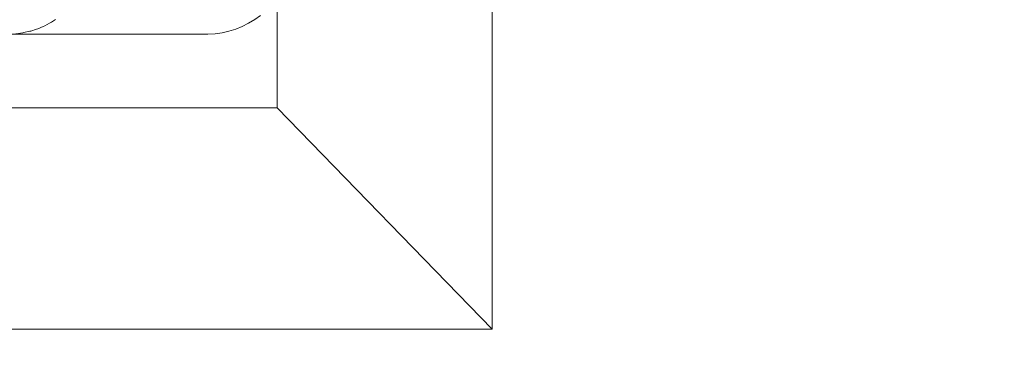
# Model space of a CAD drawing. Header units: inches. Extents: x -412 to -304, y -62 to 18.
# Tile 359 of 656: x -353.7086 to -353.4455, y -29.7096 to -29.6179. Entities that reach past the tile are written whole.
import ezdxf

# ---------------------------------------------------------------- set-up
doc = ezdxf.new("R2010")
doc.units = ezdxf.units.IN
doc.header["$LTSCALE"] = 32
doc.header["$MEASUREMENT"] = 0
for name, color, linetype, lineweight in [('Black', 7, 'Continuous', 18), ('Drawing', 7, 'Continuous', 18), ('GDSPowerModule-White', 7, 'Continuous', 13), ('None', 7, 'Continuous', 18), ('SolidLine', 7, 'Continuous', 15), ('Wood_1-H', 7, 'Continuous', 13)]:
    doc.layers.add(name, color=color, linetype=linetype, lineweight=lineweight)

# ---------------------------------------------------------------- blocks, each defined once
blk = doc.blocks.new('Group-20')
at = {"layer": 'Black'}
for points in [[(-34.54794, 16.53613, 28.9791), (34.54794, 16.53613, 28.9791), (34.54794, -16.53613, 28.9791), (-34.54794, -16.53613, 28.9791)], [(-34.54794, 16.53613, 27.70079), (34.54794, 16.53613, 27.70079), (34.54794, -16.53613, 27.70079), (-34.54794, -16.53613, 27.70079)]]:
    blk.add_3dface(points, dxfattribs=at)
at = {"layer": 'Wood_1-H'}
for points in [[(-35.96494, 17.95313, 28.99879), (35.96494, 17.95313, 28.99879), (35.96494, -17.95313, 28.99879), (-35.96494, -17.95313, 28.99879)], [(-35.96494, 17.95313, 28.9791), (35.96494, 17.95313, 28.9791), (35.96494, -17.95313, 28.9791), (-35.96494, -17.95313, 28.9791)]]:
    blk.add_3dface(points, dxfattribs=at)
blk = doc.blocks.new('MpHtAdjTrough-1095 (3D)')
at = {"layer": 'Black'}
for points in [[(-17.3622, 7.15669, -4.03907), (17.3622, 7.15669, -4.03907), (17.3622, 2.59974, -4.03907), (-17.3622, 2.59974, -4.03907)], [(17.3622, 7.15669, -3.97923), (-17.3622, 7.15669, -3.97923), (-17.3622, 2.61996, -3.97923), (17.3622, 2.61996, -3.97923)]]:
    blk.add_3dface(points, dxfattribs=at)
blk = doc.blocks.new('MP-Hardwire (3D)')
at = {"layer": 'Black'}
for points, invisible_edges in [([(-4.13831, 0.4331, -1.496), (-4.13831, -0.43305, -1.496), (-6.57222, -0.47242, -1.496), (-6.57222, 0.82644, -1.496)], 10), ([(-6.79613, -0.36423), (5.65204, -0.58849), (5.6517, -0.58077)], 9), ([(-6.79613, -0.36423), (5.65305, -0.59615), (5.65204, -0.58849)], 9), ([(5.6517, -0.58077), (5.6517, -0.36423), (-6.79613, -0.36423)], 10), ([(-6.79613, -0.36423), (5.42778, -0.76778), (5.65704, -0.61107), (5.65472, -0.6037)], 11), ([(5.65472, -0.6037), (5.65305, -0.59615), (-6.79613, -0.36423)], 10), ([(5.42778, -0.76778), (-6.79613, -0.36423), (-6.57222, -0.76778)], 11), ([(-2.60505, -0.47242, -1.496), (-6.57222, -0.47242, -1.496), (-4.13831, -0.43305, -1.496), (-3.78398, -0.43305, -1.496)], 11), ([(-6.57222, -0.82656, -1.496), (-6.57222, -0.47242, -1.496), (-2.60505, -0.47242, -1.496), (-2.60505, -0.51179, -1.496)], 10), ([(-2.60505, -0.51179, -1.496), (-1.58142, -0.51179, -1.496), (0.7611, -0.82656, -1.496), (-6.57222, -0.82656, -1.496)], 10)]:
    blk.add_3dface(points, dxfattribs=dict(at, invisible_edges=invisible_edges))
for points in [[(-4.13831, 0.4331, -1.496), (-4.13831, 0.4331, -1.06471), (-4.13831, -0.43305, -1.06471), (-4.13831, -0.43305, -1.496)], [(-4.13831, -0.43305, -1.06471), (-4.13831, 0.4331, -1.06471), (-3.78398, 0.4331, -1.06471), (-3.78398, -0.43305, -1.06471)], [(-4.13831, -0.43305, -1.496), (-4.13831, -0.43305, -1.06471), (-3.78398, -0.43305, -1.06471), (-3.78398, -0.43305, -1.496)]]:
    blk.add_3dface(points, dxfattribs=at)
at = {"layer": 'GDSPowerModule-White'}
for points in [[(-4.13831, -0.43305, -1.57474), (-4.19736, -0.49044, -1.496), (-4.19736, 0.49049, -1.496), (-4.13831, 0.4331, -1.57474)], [(-4.13831, 0.4331, -1.496), (-4.13831, -0.43305, -1.496), (-4.13831, -0.43305, -1.57474), (-4.13831, 0.4331, -1.57474)], [(-3.78398, -0.43305, -1.57474), (-3.72492, -0.49044, -1.496), (-4.19736, -0.49044, -1.496), (-4.13831, -0.43305, -1.57474)], [(-4.13831, -0.43305, -1.496), (-3.78398, -0.43305, -1.496), (-3.78398, -0.43305, -1.57474), (-4.13831, -0.43305, -1.57474)]]:
    blk.add_3dface(points, dxfattribs=at)
for points, invisible_edges in [([(-4.19736, 0.49049, -1.496), (-4.19736, -0.49044, -1.496), (-4.13831, -0.43305, -1.496), (-4.13831, 0.4331, -1.496)], 10), ([(-4.11862, -0.41455, -1.49276), (-4.11862, 0.33842, -1.29101), (-4.11862, 0.39164, -1.48963), (-4.11862, -0.0112, -1.49212)], 8), ([(-4.11862, 0.33842, -1.29101), (-4.11862, -0.41455, -1.49276), (-3.80366, -0.41455, -1.49276), (-3.80366, 0.33842, -1.29101)], 10), ([(-4.11862, -0.0112, -1.49212), (-4.11862, -0.36132, -1.69139), (-4.11862, -0.41455, -1.49276)], 8), ([(-4.11862, -0.41455, -1.49276), (-4.11862, -0.36132, -1.69139), (-4.11854, -0.36321, -1.69189), (-4.11854, -0.41643, -1.49327)], 4), ([(-4.11829, -0.36508, -1.69239), (-4.11853, -0.36331, -1.69192), (-4.11845, -0.3628, -1.6938), (-4.11818, -0.36477, -1.69433)], 14), ([(-4.11821, -0.36228, -1.69567), (-4.11794, -0.36423, -1.69619), (-4.11818, -0.36477, -1.69433), (-4.11845, -0.3628, -1.6938)], 15), ([(-4.1163, -0.3625, -1.70152), (-4.11589, -0.36428, -1.702), (-4.11658, -0.36493, -1.70029), (-4.117, -0.36309, -1.6998)], 15), ([(-4.11546, -0.3619, -1.70318), (-4.11507, -0.36361, -1.70364), (-4.11589, -0.36428, -1.702), (-4.1163, -0.3625, -1.70152)], 15), ([(-4.1141, -0.36292, -1.70519), (-4.11358, -0.36451, -1.70562), (-4.11452, -0.36528, -1.70409), (-4.11507, -0.36361, -1.70364)], 15), ([(-4.11854, -0.41643, -1.49327), (-4.11854, -0.36321, -1.69189), (-4.11853, -0.36331, -1.69192)], 9), ([(-4.11853, -0.36331, -1.69192), (-4.1183, -0.4183, -1.49377), (-4.11854, -0.41643, -1.49327)], 9), ([(-4.11853, -0.36331, -1.69192), (-4.11829, -0.36508, -1.69239), (-4.1183, -0.4183, -1.49377)], 10), ([(-4.1183, -0.4183, -1.49377), (-4.11829, -0.36508, -1.69239), (-4.11826, -0.36529, -1.69245)], 9), ([(-4.11826, -0.36529, -1.69245), (-4.1179, -0.42015, -1.49426), (-4.1183, -0.4183, -1.49377)], 9), ([(-4.11818, -0.36477, -1.69433), (-4.11826, -0.36529, -1.69245), (-4.11829, -0.36508, -1.69239)], 9), ([(-4.11789, -0.36692, -1.69289), (-4.11826, -0.36529, -1.69245), (-4.11818, -0.36477, -1.69433), (-4.11774, -0.36671, -1.69485)], 14), ([(-4.11826, -0.36529, -1.69245), (-4.11789, -0.36692, -1.69289), (-4.1179, -0.42015, -1.49426)], 10), ([(-4.11794, -0.36423, -1.69619), (-4.1175, -0.36614, -1.6967), (-4.11774, -0.36671, -1.69485), (-4.11818, -0.36477, -1.69433)], 15), ([(-4.11755, -0.36366, -1.69802), (-4.11712, -0.36555, -1.69852), (-4.1175, -0.36614, -1.6967), (-4.11794, -0.36423, -1.69619)], 15), ([(-4.117, -0.36309, -1.6998), (-4.11658, -0.36493, -1.70029), (-4.11712, -0.36555, -1.69852), (-4.11755, -0.36366, -1.69802)], 15), ([(-4.11712, -0.36555, -1.69852), (-4.11652, -0.36739, -1.69902), (-4.11689, -0.36802, -1.69721), (-4.1175, -0.36614, -1.6967)], 15), ([(-4.11658, -0.36493, -1.70029), (-4.11599, -0.36672, -1.70077), (-4.11652, -0.36739, -1.69902), (-4.11712, -0.36555, -1.69852)], 15), ([(-4.11589, -0.36428, -1.702), (-4.11533, -0.36602, -1.70247), (-4.11599, -0.36672, -1.70077), (-4.11658, -0.36493, -1.70029)], 15), ([(-4.11507, -0.36361, -1.70364), (-4.11452, -0.36528, -1.70409), (-4.11533, -0.36602, -1.70247), (-4.11589, -0.36428, -1.702)], 15), ([(-4.11452, -0.36528, -1.70409), (-4.11383, -0.3669, -1.70452), (-4.1146, -0.3677, -1.70292), (-4.11533, -0.36602, -1.70247)], 15), ([(-4.1179, -0.42015, -1.49426), (-4.11789, -0.36692, -1.69289), (-4.11782, -0.36723, -1.69297)], 9), ([(-4.11782, -0.36723, -1.69297), (-4.11734, -0.42196, -1.49475), (-4.1179, -0.42015, -1.49426)], 9), ([(-4.11774, -0.36671, -1.69485), (-4.11782, -0.36723, -1.69297), (-4.11789, -0.36692, -1.69289)], 9), ([(-4.11733, -0.36873, -1.69337), (-4.11782, -0.36723, -1.69297), (-4.11774, -0.36671, -1.69485), (-4.11712, -0.3686, -1.69536)], 14), ([(-4.11782, -0.36723, -1.69297), (-4.11733, -0.36873, -1.69337), (-4.11734, -0.42196, -1.49475)], 10), ([(-4.1175, -0.36614, -1.6967), (-4.11689, -0.36802, -1.69721), (-4.11712, -0.3686, -1.69536), (-4.11774, -0.36671, -1.69485)], 15), ([(-4.11689, -0.36802, -1.69721), (-4.11612, -0.36983, -1.69769), (-4.11633, -0.37043, -1.69585), (-4.11712, -0.3686, -1.69536)], 15), ([(-4.11652, -0.36739, -1.69902), (-4.11575, -0.36917, -1.69949), (-4.11612, -0.36983, -1.69769), (-4.11689, -0.36802, -1.69721)], 15), ([(-4.11599, -0.36672, -1.70077), (-4.11525, -0.36846, -1.70124), (-4.11575, -0.36917, -1.69949), (-4.11652, -0.36739, -1.69902)], 15), ([(-4.11533, -0.36602, -1.70247), (-4.1146, -0.3677, -1.70292), (-4.11525, -0.36846, -1.70124), (-4.11599, -0.36672, -1.70077)], 15), ([(-4.1146, -0.3677, -1.70292), (-4.11373, -0.36932, -1.70335), (-4.11435, -0.37013, -1.70169), (-4.11525, -0.36846, -1.70124)], 15), ([(-4.11734, -0.42196, -1.49475), (-4.11733, -0.36873, -1.69337), (-4.1172, -0.36913, -1.69348)], 9), ([(-4.1172, -0.36913, -1.69348), (-4.11663, -0.42371, -1.49522), (-4.11734, -0.42196, -1.49475)], 9), ([(-4.11712, -0.3686, -1.69536), (-4.1172, -0.36913, -1.69348), (-4.11733, -0.36873, -1.69337)], 9), ([(-4.11662, -0.37048, -1.69384), (-4.1172, -0.36913, -1.69348), (-4.11712, -0.3686, -1.69536), (-4.11633, -0.37043, -1.69585)], 14), ([(-4.1172, -0.36913, -1.69348), (-4.11662, -0.37048, -1.69384), (-4.11663, -0.42371, -1.49522)], 10), ([(-4.11663, -0.42371, -1.49522), (-4.11662, -0.37048, -1.69384), (-4.11641, -0.37097, -1.69397)], 9), ([(-4.11633, -0.37043, -1.69585), (-4.11641, -0.37097, -1.69397), (-4.11662, -0.37048, -1.69384)], 9), ([(-4.11576, -0.37218, -1.69429), (-4.11641, -0.37097, -1.69397), (-4.11633, -0.37043, -1.69585), (-4.11539, -0.37219, -1.69632)], 14), ([(-4.11612, -0.36983, -1.69769), (-4.11518, -0.37157, -1.69816), (-4.11539, -0.37219, -1.69632), (-4.11633, -0.37043, -1.69585)], 15), ([(-4.11575, -0.36917, -1.69949), (-4.11483, -0.37088, -1.69995), (-4.11518, -0.37157, -1.69816), (-4.11612, -0.36983, -1.69769)], 15), ([(-4.11525, -0.36846, -1.70124), (-4.11435, -0.37013, -1.70169), (-4.11483, -0.37088, -1.69995), (-4.11575, -0.36917, -1.69949)], 15), ([(-4.11483, -0.37088, -1.69995), (-4.11376, -0.37251, -1.70039), (-4.11408, -0.37323, -1.6986), (-4.11518, -0.37157, -1.69816)], 15), ([(-4.11435, -0.37013, -1.70169), (-4.1133, -0.37172, -1.70211), (-4.11376, -0.37251, -1.70039), (-4.11483, -0.37088, -1.69995)], 15), ([(-4.11641, -0.37097, -1.69397), (-4.11577, -0.42541, -1.49567), (-4.11663, -0.42371, -1.49522)], 9), ([(-4.11641, -0.37097, -1.69397), (-4.11576, -0.37218, -1.69429), (-4.11577, -0.42541, -1.49567)], 10), ([(-4.11577, -0.42541, -1.49567), (-4.11576, -0.37218, -1.69429), (-4.11546, -0.37273, -1.69444)], 9), ([(-4.11546, -0.37273, -1.69444), (-4.11477, -0.42703, -1.49611), (-4.11577, -0.42541, -1.49567)], 9), ([(-4.11539, -0.37219, -1.69632), (-4.11546, -0.37273, -1.69444), (-4.11576, -0.37218, -1.69429)], 9), ([(-4.11476, -0.37379, -1.69473), (-4.11546, -0.37273, -1.69444), (-4.11539, -0.37219, -1.69632), (-4.11428, -0.37386, -1.69677)], 14), ([(-4.11546, -0.37273, -1.69444), (-4.11476, -0.37379, -1.69473), (-4.11477, -0.42703, -1.49611)], 10), ([(-4.11518, -0.37157, -1.69816), (-4.11408, -0.37323, -1.6986), (-4.11428, -0.37386, -1.69677), (-4.11539, -0.37219, -1.69632)], 15), ([(-3.80366, -0.41455, -1.49276), (-4.11862, -0.41455, -1.49276), (-4.095, -0.43736, -1.49888), (-3.82728, -0.43736, -1.49888)], 11), ([(-4.095, -0.43736, -1.49888), (-4.11862, -0.41455, -1.49276), (-4.11854, -0.41643, -1.49327)], 9), ([(-4.095, -0.43736, -1.49888), (-4.11854, -0.41643, -1.49327), (-4.1183, -0.4183, -1.49377), (-4.1179, -0.42015, -1.49426)], 9), ([(-4.095, -0.43736, -1.49888), (-4.1179, -0.42015, -1.49426), (-4.11734, -0.42196, -1.49475), (-4.11663, -0.42371, -1.49522)], 9), ([(-4.11663, -0.42371, -1.49522), (-4.11577, -0.42541, -1.49567), (-4.095, -0.43736, -1.49888)], 10), ([(-4.11577, -0.42541, -1.49567), (-4.1008, -0.43667, -1.49869), (-4.09889, -0.43705, -1.49879), (-4.09695, -0.43729, -1.49885)], 9), ([(-4.1008, -0.43667, -1.49869), (-4.11577, -0.42541, -1.49567), (-4.11477, -0.42703, -1.49611), (-4.11364, -0.42856, -1.49652)], 9), ([(-4.09695, -0.43729, -1.49885), (-4.095, -0.43736, -1.49888), (-4.11577, -0.42541, -1.49567)], 10), ([(-3.78398, -0.43305, -1.496), (-4.13831, -0.43305, -1.496), (-4.19736, -0.49044, -1.496), (-3.72492, -0.49044, -1.496)], 10)]:
    blk.add_3dface(points, dxfattribs=dict(at, invisible_edges=invisible_edges))
blk = doc.blocks.new('Group-23')
at = {"layer": 'None'}
blk.add_blockref('Group-20', (0, 0), dxfattribs=at)
at = {"layer": 'SolidLine', "color": 7}
blk.add_blockref('MpHtAdjTrough-1095 (3D)', (0, 0, 27.70079), dxfattribs=at)
at = {"layer": 'SolidLine', "color": 7, "rotation": 180}
blk.add_blockref('MP-Hardwire (3D)', (0, 4, 27.70079), dxfattribs=at)
blk = doc.blocks.new('MP Ht Adju Rect Table (3D)')
at = {"layer": 'None'}
blk.add_blockref('Group-23', (0, 0), dxfattribs=at)
at = {"layer": 'Drawing', "color": 0, "flags": 1}
for tag in ['Tag', 'Catalog', 'Option1', 'Option2', 'Option3', 'Option4', 'Option5', 'Option6', 'Option7', 'Option8', 'Option9', 'Option10', 'Option11', 'Option12', 'Custom', 'FinishGroup', 'Discount', 'Item2', 'Item3', 'Item6', 'Item9', 'Item10', 'Item12', 'Item13', 'Item16', 'Item19', 'Item20', 'Item21', 'Item22', 'Item23', 'Item24', 'Item25', 'Item8', 'Item18', 'Item1', 'Item4', 'Item5', 'Item7', 'Item11', 'Item14', 'Item15', 'Item17']:
    blk.add_attdef(tag, (-16.60664, -46.53056), '', height=0.00709, dxfattribs=at)

msp = doc.modelspace()

# ---------------------------------------------------------------- block references
at = {"layer": 'Drawing', "rotation": 270}
msp.add_blockref('MP Ht Adju Rect Table (3D)', (-358.07283, -25.50309), dxfattribs=at)

doc.saveas('drawing.dxf')
